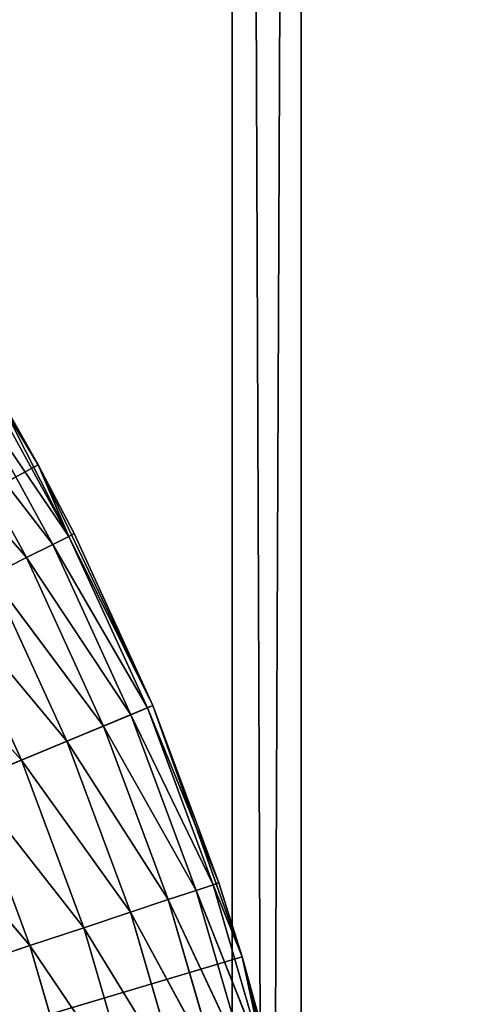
# Model space of a CAD drawing. Extents: x 0.4 to 80.4, y 0.1 to 20.1.
# Tile 478 of 656: x 78.962 to 79.072, y 2.741 to 2.988. Entities that reach past the tile are written whole.
import ezdxf

# ---------------------------------------------------------------- set-up
doc = ezdxf.new("R2010")
doc.units = 0
doc.header["$LTSCALE"] = 2.54
doc.layers.get('0').update_dxf_attribs({"color": 13, "linetype": 'CONTINUOUS'})

# ---------------------------------------------------------------- blocks, each defined once
blk = doc.blocks.new('P__KA_KUCHENNA_MOLISA_STL')
at = {"color": 0}
for p, q in [((79.0327, 0.16711, 72.67292), (78.95304, 19.96711, 72.63755)), ((79.0327, 0.16711, 72.67292), (78.95304, 19.96711, 72.63755)), ((79.01534, 0.16711, 71.73339), (79.0991, 19.96711, 71.70928)), ((79.01534, 0.16711, 71.73339), (79.0991, 19.96711, 71.70928)), ((79.01534, 0.16711, 71.73339), (79.01534, 19.96711, 71.73339)), ((79.01534, 0.16711, 71.73339), (79.01534, 19.96711, 71.73339)), ((79.0327, 0.16711, 72.67292), (79.0327, 19.96711, 72.67292)), ((79.0327, 0.16711, 72.67292), (79.0327, 19.96711, 72.67292)), ((78.9318, 2.93365, 89.4), (78.96664, 2.87651, 89.4)), ((78.9318, 2.93365, 89.4), (78.96664, 2.87651, 89.4)), ((78.95147, 2.90008, 88.98264), (78.97429, 2.85857, 88.98264)), ((78.95147, 2.90008, 88.98264), (78.97429, 2.85857, 88.98264)), ((78.96664, 2.87651, 89.4), (78.95278, 2.90086, 89)), ((78.96664, 2.87651, 89), (78.95278, 2.90086, 89)), ((78.96664, 2.87651, 89.4), (78.95278, 2.90086, 89)), ((78.95278, 2.90086, 89), (78.97429, 2.85857, 88.98264)), ((78.95278, 2.90086, 89), (78.97429, 2.85857, 88.98264)), ((78.96664, 2.87651, 89), (78.95278, 2.90086, 89)), ((78.9476, 2.89776, 88.9658), (78.97026, 2.85655, 88.9658)), ((78.9476, 2.89776, 88.9658), (78.97026, 2.85655, 88.9658)), ((78.9476, 2.89776, 88.9658), (78.97429, 2.85857, 88.98264)), ((78.9476, 2.89776, 88.9658), (78.97429, 2.85857, 88.98264)), ((78.94128, 2.89398, 88.95), (78.96368, 2.85323, 88.95)), ((78.94128, 2.89398, 88.95), (78.96368, 2.85323, 88.95)), ((78.94128, 2.89398, 88.95), (78.97026, 2.85655, 88.9658)), ((78.94128, 2.89398, 88.95), (78.97026, 2.85655, 88.9658)), ((78.9327, 2.88885, 88.93572), (78.96368, 2.85323, 88.95)), ((78.9327, 2.88885, 88.93572), (78.96368, 2.85323, 88.95)), ((78.96664, 2.87651, 89.4), (78.395, 2.56711, 89.4)), ((78.96664, 2.87651, 89.4), (78.395, 2.56711, 89.4)), ((78.97565, 2.85926, 89), (78.96664, 2.87651, 89.4)), ((78.96664, 2.87651, 89.4), (78.99543, 2.81609, 89.4)), ((78.97565, 2.85926, 89), (78.96664, 2.87651, 89.4)), ((78.97565, 2.85926, 89), (78.96664, 2.87651, 89)), ((78.96664, 2.87651, 89), (78.96664, 2.87651, 89.4)), ((78.96664, 2.87651, 89), (78.96664, 2.87651, 89.4)), ((78.96664, 2.87651, 89.4), (78.99543, 2.81609, 89.4)), ((78.96664, 2.87651, 89), (78.97429, 2.85857, 88.98264)), ((78.96664, 2.87651, 89), (78.97429, 2.85857, 88.98264)), ((78.97565, 2.85926, 89), (78.96664, 2.87651, 89)), ((78.97429, 2.85857, 88.98264), (78.97565, 2.85926, 89)), ((78.97429, 2.85857, 88.98264), (78.97565, 2.85926, 89)), ((78.99543, 2.81609, 89), (78.97565, 2.85926, 89)), ((78.97565, 2.85926, 89), (78.99543, 2.81609, 89.4)), ((78.97565, 2.85926, 89), (78.99543, 2.81609, 89.4)), ((78.99543, 2.81609, 89), (78.97565, 2.85926, 89)), ((78.97429, 2.85857, 88.98264), (78.97026, 2.85655, 88.9658)), ((78.97429, 2.85857, 88.98264), (78.97026, 2.85655, 88.9658)), ((78.97429, 2.85857, 88.98264), (78.99402, 2.81551, 88.98264)), ((78.97429, 2.85857, 88.98264), (78.99402, 2.81551, 88.98264)), ((78.97429, 2.85857, 88.98264), (78.99543, 2.81609, 89)), ((78.97429, 2.85857, 88.98264), (78.99543, 2.81609, 89)), ((78.97026, 2.85655, 88.9658), (78.96368, 2.85323, 88.95)), ((78.97026, 2.85655, 88.9658), (78.96368, 2.85323, 88.95)), ((78.97026, 2.85655, 88.9658), (78.98986, 2.81378, 88.9658)), ((78.97026, 2.85655, 88.9658), (78.98986, 2.81378, 88.9658)), ((78.97026, 2.85655, 88.9658), (78.99402, 2.81551, 88.98264)), ((78.97026, 2.85655, 88.9658), (78.99402, 2.81551, 88.98264)), ((78.96368, 2.85323, 88.95), (78.95475, 2.84874, 88.93572)), ((78.96368, 2.85323, 88.95), (78.95475, 2.84874, 88.93572)), ((78.96368, 2.85323, 88.95), (78.98305, 2.81096, 88.95)), ((78.96368, 2.85323, 88.95), (78.98305, 2.81096, 88.95)), ((78.96368, 2.85323, 88.95), (78.98986, 2.81378, 88.9658)), ((78.96368, 2.85323, 88.95), (78.98986, 2.81378, 88.9658)), ((78.95475, 2.84874, 88.93572), (78.97382, 2.80713, 88.93572)), ((78.95475, 2.84874, 88.93572), (78.97382, 2.80713, 88.93572)), ((78.95475, 2.84874, 88.93572), (78.98305, 2.81096, 88.95)), ((78.95475, 2.84874, 88.93572), (78.98305, 2.81096, 88.95)), ((78.94374, 2.8432, 88.92339), (78.96243, 2.80241, 88.92339)), ((78.94374, 2.8432, 88.92339), (78.96243, 2.80241, 88.92339)), ((78.94374, 2.8432, 88.92339), (78.97382, 2.80713, 88.93572)), ((78.94374, 2.8432, 88.92339), (78.97382, 2.80713, 88.93572)), ((78.93098, 2.83678, 88.9134), (78.96243, 2.80241, 88.92339)), ((78.93098, 2.83678, 88.9134), (78.96243, 2.80241, 88.92339)), ((78.395, 2.56711, 89.4), (78.99543, 2.81609, 89.4)), ((78.395, 2.56711, 89.4), (78.99543, 2.81609, 89.4)), ((78.98986, 2.81378, 88.9658), (78.99402, 2.81551, 88.98264)), ((78.98986, 2.81378, 88.9658), (78.99402, 2.81551, 88.98264)), ((78.99402, 2.81551, 88.98264), (78.99543, 2.81609, 89)), ((78.99402, 2.81551, 88.98264), (78.99543, 2.81609, 89)), ((78.99402, 2.81551, 88.98264), (79.01056, 2.77112, 88.98264)), ((78.99402, 2.81551, 88.98264), (79.01056, 2.77112, 88.98264)), ((78.99402, 2.81551, 88.98264), (79.012, 2.7716, 89)), ((78.99402, 2.81551, 88.98264), (79.012, 2.7716, 89)), ((78.99543, 2.81609, 89.4), (79.01785, 2.75304, 89.4)), ((79.012, 2.7716, 89), (78.99543, 2.81609, 89.4)), ((79.012, 2.7716, 89), (78.99543, 2.81609, 89)), ((78.99543, 2.81609, 89), (78.99543, 2.81609, 89.4)), ((79.012, 2.7716, 89), (78.99543, 2.81609, 89.4)), ((78.99543, 2.81609, 89), (78.99543, 2.81609, 89.4)), ((78.99543, 2.81609, 89.4), (79.01785, 2.75304, 89.4)), ((79.012, 2.7716, 89), (78.99543, 2.81609, 89)), ((78.98305, 2.81096, 88.95), (78.98986, 2.81378, 88.9658)), ((78.98305, 2.81096, 88.95), (78.98986, 2.81378, 88.9658)), ((78.98986, 2.81378, 88.9658), (79.00627, 2.7697, 88.9658)), ((78.98986, 2.81378, 88.9658), (79.00627, 2.7697, 88.9658)), ((78.98986, 2.81378, 88.9658), (79.01056, 2.77112, 88.98264)), ((78.98986, 2.81378, 88.9658), (79.01056, 2.77112, 88.98264)), ((78.97382, 2.80713, 88.93572), (78.98305, 2.81096, 88.95)), ((78.97382, 2.80713, 88.93572), (78.98305, 2.81096, 88.95)), ((78.98305, 2.81096, 88.95), (78.99928, 2.76739, 88.95)), ((78.98305, 2.81096, 88.95), (78.99928, 2.76739, 88.95)), ((78.98305, 2.81096, 88.95), (79.00627, 2.7697, 88.9658)), ((78.98305, 2.81096, 88.95), (79.00627, 2.7697, 88.9658)), ((78.96243, 2.80241, 88.92339), (78.97382, 2.80713, 88.93572)), ((78.96243, 2.80241, 88.92339), (78.97382, 2.80713, 88.93572)), ((78.97382, 2.80713, 88.93572), (78.98979, 2.76424, 88.93572)), ((78.97382, 2.80713, 88.93572), (78.98979, 2.76424, 88.93572)), ((78.97382, 2.80713, 88.93572), (78.99928, 2.76739, 88.95)), ((78.97382, 2.80713, 88.93572), (78.99928, 2.76739, 88.95)), ((78.94924, 2.79694, 88.9134), (78.96243, 2.80241, 88.92339)), ((78.94924, 2.79694, 88.9134), (78.96243, 2.80241, 88.92339)), ((78.96243, 2.80241, 88.92339), (78.97809, 2.76036, 88.92339)), ((78.96243, 2.80241, 88.92339), (78.97809, 2.76036, 88.92339)), ((78.96243, 2.80241, 88.92339), (78.98979, 2.76424, 88.93572)), ((78.96243, 2.80241, 88.92339), (78.98979, 2.76424, 88.93572)), ((78.94924, 2.79694, 88.9134), (78.96454, 2.75587, 88.9134)), ((78.94924, 2.79694, 88.9134), (78.96454, 2.75587, 88.9134)), ((78.94924, 2.79694, 88.9134), (78.97809, 2.76036, 88.92339)), ((78.94924, 2.79694, 88.9134), (78.97809, 2.76036, 88.92339)), ((78.93464, 2.79089, 88.90603), (78.96454, 2.75587, 88.9134)), ((78.93464, 2.79089, 88.90603), (78.96454, 2.75587, 88.9134)), ((79.00627, 2.7697, 88.9658), (79.01056, 2.77112, 88.98264)), ((79.00627, 2.7697, 88.9658), (79.01056, 2.77112, 88.98264)), ((79.01056, 2.77112, 88.98264), (79.012, 2.7716, 89)), ((79.01056, 2.77112, 88.98264), (79.012, 2.7716, 89)), ((79.01785, 2.75304, 89), (79.01056, 2.77112, 88.98264)), ((79.01785, 2.75304, 89), (79.01056, 2.77112, 88.98264)), ((79.0238, 2.72565, 88.98264), (79.01056, 2.77112, 88.98264)), ((79.0238, 2.72565, 88.98264), (79.01056, 2.77112, 88.98264)), ((79.01785, 2.75304, 89.4), (79.012, 2.7716, 89)), ((79.01785, 2.75304, 89), (79.012, 2.7716, 89)), ((79.01785, 2.75304, 89.4), (79.012, 2.7716, 89)), ((79.01785, 2.75304, 89), (79.012, 2.7716, 89)), ((78.99928, 2.76739, 88.95), (79.00627, 2.7697, 88.9658)), ((78.99928, 2.76739, 88.95), (79.00627, 2.7697, 88.9658)), ((79.0238, 2.72565, 88.98264), (79.00627, 2.7697, 88.9658)), ((79.0238, 2.72565, 88.98264), (79.00627, 2.7697, 88.9658)), ((79.01943, 2.72454, 88.9658), (79.00627, 2.7697, 88.9658)), ((79.01943, 2.72454, 88.9658), (79.00627, 2.7697, 88.9658)), ((78.98979, 2.76424, 88.93572), (78.99928, 2.76739, 88.95)), ((78.98979, 2.76424, 88.93572), (78.99928, 2.76739, 88.95)), ((79.01943, 2.72454, 88.9658), (78.99928, 2.76739, 88.95)), ((79.01943, 2.72454, 88.9658), (78.99928, 2.76739, 88.95)), ((79.01229, 2.72274, 88.95), (78.99928, 2.76739, 88.95)), ((79.01229, 2.72274, 88.95), (78.99928, 2.76739, 88.95)), ((78.97809, 2.76036, 88.92339), (78.98979, 2.76424, 88.93572)), ((78.97809, 2.76036, 88.92339), (78.98979, 2.76424, 88.93572)), ((79.01229, 2.72274, 88.95), (78.98979, 2.76424, 88.93572)), ((79.01229, 2.72274, 88.95), (78.98979, 2.76424, 88.93572)), ((79.00259, 2.7203, 88.93572), (78.98979, 2.76424, 88.93572)), ((79.00259, 2.7203, 88.93572), (78.98979, 2.76424, 88.93572)), ((78.96454, 2.75587, 88.9134), (78.97809, 2.76036, 88.92339)), ((78.96454, 2.75587, 88.9134), (78.97809, 2.76036, 88.92339)), ((79.00259, 2.7203, 88.93572), (78.97809, 2.76036, 88.92339)), ((79.00259, 2.7203, 88.93572), (78.97809, 2.76036, 88.92339)), ((78.99064, 2.71728, 88.92339), (78.97809, 2.76036, 88.92339)), ((78.99064, 2.71728, 88.92339), (78.97809, 2.76036, 88.92339)), ((78.94954, 2.7509, 88.90603), (78.96454, 2.75587, 88.9134)), ((78.94954, 2.7509, 88.90603), (78.96454, 2.75587, 88.9134)), ((78.99064, 2.71728, 88.92339), (78.96454, 2.75587, 88.9134)), ((78.99064, 2.71728, 88.92339), (78.96454, 2.75587, 88.9134)), ((78.97679, 2.71379, 88.9134), (78.96454, 2.75587, 88.9134)), ((78.97679, 2.71379, 88.9134), (78.96454, 2.75587, 88.9134)), ((79.01785, 2.75304, 89.4), (78.395, 2.56711, 89.4)), ((79.01785, 2.75304, 89.4), (78.395, 2.56711, 89.4)), ((79.02528, 2.72602, 89), (79.01785, 2.75304, 89.4)), ((79.01785, 2.75304, 89.4), (79.03366, 2.68801, 89.4)), ((79.02528, 2.72602, 89), (79.01785, 2.75304, 89.4)), ((79.02528, 2.72602, 89), (79.01785, 2.75304, 89)), ((79.01785, 2.75304, 89), (79.01785, 2.75304, 89.4)), ((79.01785, 2.75304, 89), (79.01785, 2.75304, 89.4)), ((79.01785, 2.75304, 89.4), (79.03366, 2.68801, 89.4)), ((79.02528, 2.72602, 89), (79.01785, 2.75304, 89)), ((79.0238, 2.72565, 88.98264), (79.01785, 2.75304, 89)), ((79.0238, 2.72565, 88.98264), (79.01785, 2.75304, 89))]:
    blk.add_line(p, q, dxfattribs=at)
mesh = blk.add_polyface(dxfattribs=at)
corners = [(79.01534, 0.16711, 71.73339), (78.93705, 0.16711, 71.77168), (79.01534, 19.96711, 71.73339)]
mesh.append_faces([[corners[k] for k in face] for face in [(0, 1, 2)]], dxfattribs={"color": 0})
mesh = blk.add_polyface(dxfattribs=at)
corners = [(79.01534, 19.96711, 71.73339), (78.93705, 0.16711, 71.77168), (78.93705, 19.96711, 71.77168)]
mesh.append_faces([[corners[k] for k in face] for face in [(0, 1, 2)]], dxfattribs={"color": 0})
mesh = blk.add_polyface(dxfattribs=at)
corners = [(79.0327, 0.16711, 72.67292), (78.95304, 19.96711, 72.63755), (78.95304, 0.16711, 72.63755)]
mesh.append_faces([[corners[k] for k in face] for face in [(0, 1, 2)]], dxfattribs={"color": 0})
mesh = blk.add_polyface(dxfattribs=at)
corners = [(79.0327, 19.96711, 72.67292), (78.95304, 19.96711, 72.63755), (79.0327, 0.16711, 72.67292)]
mesh.append_faces([[corners[k] for k in face] for face in [(0, 1, 2)]], dxfattribs={"color": 0})
mesh = blk.add_polyface(dxfattribs=at)
corners = [(79.0991, 0.16711, 71.70928), (79.01534, 0.16711, 71.73339), (79.0991, 19.96711, 71.70928)]
mesh.append_faces([[corners[k] for k in face] for face in [(0, 1, 2)]], dxfattribs={"color": 0})
mesh = blk.add_polyface(dxfattribs=at)
corners = [(79.0991, 19.96711, 71.70928), (79.01534, 0.16711, 71.73339), (79.01534, 19.96711, 71.73339)]
mesh.append_faces([[corners[k] for k in face] for face in [(0, 1, 2)]], dxfattribs={"color": 0})
mesh = blk.add_polyface(dxfattribs=at)
corners = [(79.11729, 0.16711, 72.69392), (79.0327, 19.96711, 72.67292), (79.0327, 0.16711, 72.67292)]
mesh.append_faces([[corners[k] for k in face] for face in [(0, 1, 2)]], dxfattribs={"color": 0})
mesh = blk.add_polyface(dxfattribs=at)
corners = [(79.11729, 19.96711, 72.69392), (79.0327, 19.96711, 72.67292), (79.11729, 0.16711, 72.69392)]
mesh.append_faces([[corners[k] for k in face] for face in [(0, 1, 2)]], dxfattribs={"color": 0})
mesh = blk.add_polyface(dxfattribs=at)
corners = [(80.395, 19.86711, 89.4), (78.7239, 2.68682, 89.4), (78.69811, 2.74211, 89.4)]
mesh.append_faces([[corners[k] for k in face] for face in [(0, 1, 2)]], dxfattribs={"color": 0})
mesh = blk.add_polyface(dxfattribs=at)
corners = [(80.395, 19.86711, 89.4), (78.69811, 2.74211, 89.4), (78.7239, 17.4474, 89.4)]
mesh.append_faces([[corners[k] for k in face] for face in [(0, 1, 2)]], dxfattribs={"color": 0})
mesh = blk.add_polyface(dxfattribs=at)
corners = [(80.395, 19.86711, 89.5), (78.69811, 2.74211, 89.5), (78.7239, 2.68682, 89.5)]
mesh.append_faces([[corners[k] for k in face] for face in [(0, 1, 2)]], dxfattribs={"color": 0})
mesh = blk.add_polyface(dxfattribs=at)
corners = [(80.395, 19.86711, 89.5), (78.7239, 17.4474, 89.5), (78.69811, 2.74211, 89.5)]
mesh.append_faces([[corners[k] for k in face] for face in [(0, 1, 2)]], dxfattribs={"color": 0})
mesh = blk.add_polyface(dxfattribs=at)
corners = [(80.395, 19.86711, 89.4), (78.73969, 2.62789, 89.4), (78.7239, 2.68682, 89.4)]
mesh.append_faces([[corners[k] for k in face] for face in [(0, 1, 2)]], dxfattribs={"color": 0})
mesh = blk.add_polyface(dxfattribs=at)
corners = [(80.395, 19.86711, 89.5), (78.7239, 2.68682, 89.5), (80.395, 0.26711, 89.5)]
mesh.append_faces([[corners[k] for k in face] for face in [(0, 1, 2)]], dxfattribs={"color": 0})
mesh = blk.add_polyface(dxfattribs=at)
corners = [(80.395, 0.26711, 89.4), (78.73969, 2.62789, 89.4), (80.395, 19.86711, 89.4)]
mesh.append_faces([[corners[k] for k in face] for face in [(0, 1, 2)]], dxfattribs={"color": 0})
mesh = blk.add_polyface(dxfattribs=at)
corners = [(78.96664, 2.87651, 89.4), (78.9318, 2.93365, 89.4), (78.395, 2.56711, 89.4)]
mesh.append_faces([[corners[k] for k in face] for face in [(0, 1, 2)]], dxfattribs={"color": 0})
mesh = blk.add_polyface(dxfattribs=at)
corners = [(78.9318, 2.93365, 89.4), (78.96664, 2.87651, 89.4), (78.95278, 2.90086, 89)]
mesh.append_faces([[corners[k] for k in face] for face in [(0, 1, 2)]], dxfattribs={"color": 0})
mesh = blk.add_polyface(dxfattribs=at)
corners = [(78.95147, 2.90008, 88.98264), (78.97429, 2.85857, 88.98264), (78.9476, 2.89776, 88.9658)]
mesh.append_faces([[corners[k] for k in face] for face in [(0, 1, 2)]], dxfattribs={"color": 0})
mesh = blk.add_polyface(dxfattribs=at)
corners = [(78.95278, 2.90086, 89), (78.97429, 2.85857, 88.98264), (78.95147, 2.90008, 88.98264)]
mesh.append_faces([[corners[k] for k in face] for face in [(0, 1, 2)]], dxfattribs={"color": 0})
mesh = blk.add_polyface(dxfattribs=at)
corners = [(78.95278, 2.90086, 89), (78.96664, 2.87651, 89.4), (78.96664, 2.87651, 89)]
mesh.append_faces([[corners[k] for k in face] for face in [(0, 1, 2)]], dxfattribs={"color": 0})
mesh = blk.add_polyface(dxfattribs=at)
corners = [(78.95278, 2.90086, 89), (78.96664, 2.87651, 89), (78.97429, 2.85857, 88.98264)]
mesh.append_faces([[corners[k] for k in face] for face in [(0, 1, 2)]], dxfattribs={"color": 0})
mesh = blk.add_polyface(dxfattribs=at)
corners = [(78.9476, 2.89776, 88.9658), (78.97026, 2.85655, 88.9658), (78.94128, 2.89398, 88.95)]
mesh.append_faces([[corners[k] for k in face] for face in [(0, 1, 2)]], dxfattribs={"color": 0})
mesh = blk.add_polyface(dxfattribs=at)
corners = [(78.9476, 2.89776, 88.9658), (78.97429, 2.85857, 88.98264), (78.97026, 2.85655, 88.9658)]
mesh.append_faces([[corners[k] for k in face] for face in [(0, 1, 2)]], dxfattribs={"color": 0})
mesh = blk.add_polyface(dxfattribs=at)
corners = [(78.94128, 2.89398, 88.95), (78.96368, 2.85323, 88.95), (78.9327, 2.88885, 88.93572)]
mesh.append_faces([[corners[k] for k in face] for face in [(0, 1, 2)]], dxfattribs={"color": 0})
mesh = blk.add_polyface(dxfattribs=at)
corners = [(78.94128, 2.89398, 88.95), (78.97026, 2.85655, 88.9658), (78.96368, 2.85323, 88.95)]
mesh.append_faces([[corners[k] for k in face] for face in [(0, 1, 2)]], dxfattribs={"color": 0})
mesh = blk.add_polyface(dxfattribs=at)
corners = [(78.9327, 2.88885, 88.93572), (78.96368, 2.85323, 88.95), (78.95475, 2.84874, 88.93572)]
mesh.append_faces([[corners[k] for k in face] for face in [(0, 1, 2)]], dxfattribs={"color": 0})
mesh = blk.add_polyface(dxfattribs=at)
corners = [(78.99543, 2.81609, 89.4), (78.96664, 2.87651, 89.4), (78.395, 2.56711, 89.4)]
mesh.append_faces([[corners[k] for k in face] for face in [(0, 1, 2)]], dxfattribs={"color": 0})
mesh = blk.add_polyface(dxfattribs=at)
corners = [(78.96664, 2.87651, 89.4), (78.99543, 2.81609, 89.4), (78.97565, 2.85926, 89)]
mesh.append_faces([[corners[k] for k in face] for face in [(0, 1, 2)]], dxfattribs={"color": 0})
mesh = blk.add_polyface(dxfattribs=at)
corners = [(78.96664, 2.87651, 89.4), (78.97565, 2.85926, 89), (78.96664, 2.87651, 89)]
mesh.append_faces([[corners[k] for k in face] for face in [(0, 1, 2)]], dxfattribs={"color": 0})
mesh = blk.add_polyface(dxfattribs=at)
corners = [(78.96664, 2.87651, 89), (78.97565, 2.85926, 89), (78.97429, 2.85857, 88.98264)]
mesh.append_faces([[corners[k] for k in face] for face in [(0, 1, 2)]], dxfattribs={"color": 0})
mesh = blk.add_polyface(dxfattribs=at)
corners = [(78.97565, 2.85926, 89), (78.99543, 2.81609, 89), (78.97429, 2.85857, 88.98264)]
mesh.append_faces([[corners[k] for k in face] for face in [(0, 1, 2)]], dxfattribs={"color": 0})
mesh = blk.add_polyface(dxfattribs=at)
corners = [(78.97565, 2.85926, 89), (78.99543, 2.81609, 89.4), (78.99543, 2.81609, 89)]
mesh.append_faces([[corners[k] for k in face] for face in [(0, 1, 2)]], dxfattribs={"color": 0})
mesh = blk.add_polyface(dxfattribs=at)
corners = [(78.97429, 2.85857, 88.98264), (78.99402, 2.81551, 88.98264), (78.97026, 2.85655, 88.9658)]
mesh.append_faces([[corners[k] for k in face] for face in [(0, 1, 2)]], dxfattribs={"color": 0})
mesh = blk.add_polyface(dxfattribs=at)
corners = [(78.97429, 2.85857, 88.98264), (78.99543, 2.81609, 89), (78.99402, 2.81551, 88.98264)]
mesh.append_faces([[corners[k] for k in face] for face in [(0, 1, 2)]], dxfattribs={"color": 0})
mesh = blk.add_polyface(dxfattribs=at)
corners = [(78.97026, 2.85655, 88.9658), (78.98986, 2.81378, 88.9658), (78.96368, 2.85323, 88.95)]
mesh.append_faces([[corners[k] for k in face] for face in [(0, 1, 2)]], dxfattribs={"color": 0})
mesh = blk.add_polyface(dxfattribs=at)
corners = [(78.97026, 2.85655, 88.9658), (78.99402, 2.81551, 88.98264), (78.98986, 2.81378, 88.9658)]
mesh.append_faces([[corners[k] for k in face] for face in [(0, 1, 2)]], dxfattribs={"color": 0})
mesh = blk.add_polyface(dxfattribs=at)
corners = [(78.96368, 2.85323, 88.95), (78.98305, 2.81096, 88.95), (78.95475, 2.84874, 88.93572)]
mesh.append_faces([[corners[k] for k in face] for face in [(0, 1, 2)]], dxfattribs={"color": 0})
mesh = blk.add_polyface(dxfattribs=at)
corners = [(78.96368, 2.85323, 88.95), (78.98986, 2.81378, 88.9658), (78.98305, 2.81096, 88.95)]
mesh.append_faces([[corners[k] for k in face] for face in [(0, 1, 2)]], dxfattribs={"color": 0})
mesh = blk.add_polyface(dxfattribs=at)
corners = [(78.97382, 2.80713, 88.93572), (78.94374, 2.8432, 88.92339), (78.95475, 2.84874, 88.93572)]
mesh.append_faces([[corners[k] for k in face] for face in [(0, 1, 2)]], dxfattribs={"color": 0})
mesh = blk.add_polyface(dxfattribs=at)
corners = [(78.95475, 2.84874, 88.93572), (78.98305, 2.81096, 88.95), (78.97382, 2.80713, 88.93572)]
mesh.append_faces([[corners[k] for k in face] for face in [(0, 1, 2)]], dxfattribs={"color": 0})
mesh = blk.add_polyface(dxfattribs=at)
corners = [(78.96243, 2.80241, 88.92339), (78.93098, 2.83678, 88.9134), (78.94374, 2.8432, 88.92339)]
mesh.append_faces([[corners[k] for k in face] for face in [(0, 1, 2)]], dxfattribs={"color": 0})
mesh = blk.add_polyface(dxfattribs=at)
corners = [(78.97382, 2.80713, 88.93572), (78.96243, 2.80241, 88.92339), (78.94374, 2.8432, 88.92339)]
mesh.append_faces([[corners[k] for k in face] for face in [(0, 1, 2)]], dxfattribs={"color": 0})
mesh = blk.add_polyface(dxfattribs=at)
corners = [(78.96243, 2.80241, 88.92339), (78.94924, 2.79694, 88.9134), (78.93098, 2.83678, 88.9134)]
mesh.append_faces([[corners[k] for k in face] for face in [(0, 1, 2)]], dxfattribs={"color": 0})
mesh = blk.add_polyface(dxfattribs=at)
corners = [(79.01785, 2.75304, 89.4), (78.99543, 2.81609, 89.4), (78.395, 2.56711, 89.4)]
mesh.append_faces([[corners[k] for k in face] for face in [(0, 1, 2)]], dxfattribs={"color": 0})
mesh = blk.add_polyface(dxfattribs=at)
corners = [(78.99402, 2.81551, 88.98264), (79.01056, 2.77112, 88.98264), (78.98986, 2.81378, 88.9658)]
mesh.append_faces([[corners[k] for k in face] for face in [(0, 1, 2)]], dxfattribs={"color": 0})
mesh = blk.add_polyface(dxfattribs=at)
corners = [(78.99543, 2.81609, 89), (79.012, 2.7716, 89), (78.99402, 2.81551, 88.98264)]
mesh.append_faces([[corners[k] for k in face] for face in [(0, 1, 2)]], dxfattribs={"color": 0})
mesh = blk.add_polyface(dxfattribs=at)
corners = [(78.99402, 2.81551, 88.98264), (79.012, 2.7716, 89), (79.01056, 2.77112, 88.98264)]
mesh.append_faces([[corners[k] for k in face] for face in [(0, 1, 2)]], dxfattribs={"color": 0})
mesh = blk.add_polyface(dxfattribs=at)
corners = [(78.99543, 2.81609, 89.4), (79.01785, 2.75304, 89.4), (79.012, 2.7716, 89)]
mesh.append_faces([[corners[k] for k in face] for face in [(0, 1, 2)]], dxfattribs={"color": 0})
mesh = blk.add_polyface(dxfattribs=at)
corners = [(78.99543, 2.81609, 89.4), (79.012, 2.7716, 89), (78.99543, 2.81609, 89)]
mesh.append_faces([[corners[k] for k in face] for face in [(0, 1, 2)]], dxfattribs={"color": 0})
mesh = blk.add_polyface(dxfattribs=at)
corners = [(78.98986, 2.81378, 88.9658), (79.00627, 2.7697, 88.9658), (78.98305, 2.81096, 88.95)]
mesh.append_faces([[corners[k] for k in face] for face in [(0, 1, 2)]], dxfattribs={"color": 0})
mesh = blk.add_polyface(dxfattribs=at)
corners = [(78.98986, 2.81378, 88.9658), (79.01056, 2.77112, 88.98264), (79.00627, 2.7697, 88.9658)]
mesh.append_faces([[corners[k] for k in face] for face in [(0, 1, 2)]], dxfattribs={"color": 0})
mesh = blk.add_polyface(dxfattribs=at)
corners = [(78.98305, 2.81096, 88.95), (78.99928, 2.76739, 88.95), (78.97382, 2.80713, 88.93572)]
mesh.append_faces([[corners[k] for k in face] for face in [(0, 1, 2)]], dxfattribs={"color": 0})
mesh = blk.add_polyface(dxfattribs=at)
corners = [(78.98305, 2.81096, 88.95), (79.00627, 2.7697, 88.9658), (78.99928, 2.76739, 88.95)]
mesh.append_faces([[corners[k] for k in face] for face in [(0, 1, 2)]], dxfattribs={"color": 0})
mesh = blk.add_polyface(dxfattribs=at)
corners = [(78.98979, 2.76424, 88.93572), (78.96243, 2.80241, 88.92339), (78.97382, 2.80713, 88.93572)]
mesh.append_faces([[corners[k] for k in face] for face in [(0, 1, 2)]], dxfattribs={"color": 0})
mesh = blk.add_polyface(dxfattribs=at)
corners = [(78.97382, 2.80713, 88.93572), (78.99928, 2.76739, 88.95), (78.98979, 2.76424, 88.93572)]
mesh.append_faces([[corners[k] for k in face] for face in [(0, 1, 2)]], dxfattribs={"color": 0})
mesh = blk.add_polyface(dxfattribs=at)
corners = [(78.97809, 2.76036, 88.92339), (78.94924, 2.79694, 88.9134), (78.96243, 2.80241, 88.92339)]
mesh.append_faces([[corners[k] for k in face] for face in [(0, 1, 2)]], dxfattribs={"color": 0})
mesh = blk.add_polyface(dxfattribs=at)
corners = [(78.98979, 2.76424, 88.93572), (78.97809, 2.76036, 88.92339), (78.96243, 2.80241, 88.92339)]
mesh.append_faces([[corners[k] for k in face] for face in [(0, 1, 2)]], dxfattribs={"color": 0})
mesh = blk.add_polyface(dxfattribs=at)
corners = [(78.96454, 2.75587, 88.9134), (78.93464, 2.79089, 88.90603), (78.94924, 2.79694, 88.9134)]
mesh.append_faces([[corners[k] for k in face] for face in [(0, 1, 2)]], dxfattribs={"color": 0})
mesh = blk.add_polyface(dxfattribs=at)
corners = [(78.97809, 2.76036, 88.92339), (78.96454, 2.75587, 88.9134), (78.94924, 2.79694, 88.9134)]
mesh.append_faces([[corners[k] for k in face] for face in [(0, 1, 2)]], dxfattribs={"color": 0})
mesh = blk.add_polyface(dxfattribs=at)
corners = [(78.96454, 2.75587, 88.9134), (78.94954, 2.7509, 88.90603), (78.93464, 2.79089, 88.90603)]
mesh.append_faces([[corners[k] for k in face] for face in [(0, 1, 2)]], dxfattribs={"color": 0})
mesh = blk.add_polyface(dxfattribs=at)
corners = [(79.01056, 2.77112, 88.98264), (79.0238, 2.72565, 88.98264), (79.00627, 2.7697, 88.9658)]
mesh.append_faces([[corners[k] for k in face] for face in [(0, 1, 2)]], dxfattribs={"color": 0})
mesh = blk.add_polyface(dxfattribs=at)
corners = [(79.012, 2.7716, 89), (79.01785, 2.75304, 89), (79.01056, 2.77112, 88.98264)]
mesh.append_faces([[corners[k] for k in face] for face in [(0, 1, 2)]], dxfattribs={"color": 0})
mesh = blk.add_polyface(dxfattribs=at)
corners = [(79.01056, 2.77112, 88.98264), (79.01785, 2.75304, 89), (79.0238, 2.72565, 88.98264)]
mesh.append_faces([[corners[k] for k in face] for face in [(0, 1, 2)]], dxfattribs={"color": 0})
mesh = blk.add_polyface(dxfattribs=at)
corners = [(79.012, 2.7716, 89), (79.01785, 2.75304, 89.4), (79.01785, 2.75304, 89)]
mesh.append_faces([[corners[k] for k in face] for face in [(0, 1, 2)]], dxfattribs={"color": 0})
mesh = blk.add_polyface(dxfattribs=at)
corners = [(79.00627, 2.7697, 88.9658), (79.01943, 2.72454, 88.9658), (78.99928, 2.76739, 88.95)]
mesh.append_faces([[corners[k] for k in face] for face in [(0, 1, 2)]], dxfattribs={"color": 0})
mesh = blk.add_polyface(dxfattribs=at)
corners = [(79.00627, 2.7697, 88.9658), (79.0238, 2.72565, 88.98264), (79.01943, 2.72454, 88.9658)]
mesh.append_faces([[corners[k] for k in face] for face in [(0, 1, 2)]], dxfattribs={"color": 0})
mesh = blk.add_polyface(dxfattribs=at)
corners = [(78.99928, 2.76739, 88.95), (79.01229, 2.72274, 88.95), (78.98979, 2.76424, 88.93572)]
mesh.append_faces([[corners[k] for k in face] for face in [(0, 1, 2)]], dxfattribs={"color": 0})
mesh = blk.add_polyface(dxfattribs=at)
corners = [(78.99928, 2.76739, 88.95), (79.01943, 2.72454, 88.9658), (79.01229, 2.72274, 88.95)]
mesh.append_faces([[corners[k] for k in face] for face in [(0, 1, 2)]], dxfattribs={"color": 0})
mesh = blk.add_polyface(dxfattribs=at)
corners = [(79.00259, 2.7203, 88.93572), (78.97809, 2.76036, 88.92339), (78.98979, 2.76424, 88.93572)]
mesh.append_faces([[corners[k] for k in face] for face in [(0, 1, 2)]], dxfattribs={"color": 0})
mesh = blk.add_polyface(dxfattribs=at)
corners = [(78.98979, 2.76424, 88.93572), (79.01229, 2.72274, 88.95), (79.00259, 2.7203, 88.93572)]
mesh.append_faces([[corners[k] for k in face] for face in [(0, 1, 2)]], dxfattribs={"color": 0})
mesh = blk.add_polyface(dxfattribs=at)
corners = [(78.99064, 2.71728, 88.92339), (78.96454, 2.75587, 88.9134), (78.97809, 2.76036, 88.92339)]
mesh.append_faces([[corners[k] for k in face] for face in [(0, 1, 2)]], dxfattribs={"color": 0})
mesh = blk.add_polyface(dxfattribs=at)
corners = [(79.00259, 2.7203, 88.93572), (78.99064, 2.71728, 88.92339), (78.97809, 2.76036, 88.92339)]
mesh.append_faces([[corners[k] for k in face] for face in [(0, 1, 2)]], dxfattribs={"color": 0})
mesh = blk.add_polyface(dxfattribs=at)
corners = [(78.97679, 2.71379, 88.9134), (78.94954, 2.7509, 88.90603), (78.96454, 2.75587, 88.9134)]
mesh.append_faces([[corners[k] for k in face] for face in [(0, 1, 2)]], dxfattribs={"color": 0})
mesh = blk.add_polyface(dxfattribs=at)
corners = [(78.99064, 2.71728, 88.92339), (78.97679, 2.71379, 88.9134), (78.96454, 2.75587, 88.9134)]
mesh.append_faces([[corners[k] for k in face] for face in [(0, 1, 2)]], dxfattribs={"color": 0})
mesh = blk.add_polyface(dxfattribs=at)
corners = [(79.03366, 2.68801, 89.4), (79.01785, 2.75304, 89.4), (78.395, 2.56711, 89.4)]
mesh.append_faces([[corners[k] for k in face] for face in [(0, 1, 2)]], dxfattribs={"color": 0})
mesh = blk.add_polyface(dxfattribs=at)
corners = [(79.01785, 2.75304, 89.4), (79.03366, 2.68801, 89.4), (79.02528, 2.72602, 89)]
mesh.append_faces([[corners[k] for k in face] for face in [(0, 1, 2)]], dxfattribs={"color": 0})
mesh = blk.add_polyface(dxfattribs=at)
corners = [(79.01785, 2.75304, 89.4), (79.02528, 2.72602, 89), (79.01785, 2.75304, 89)]
mesh.append_faces([[corners[k] for k in face] for face in [(0, 1, 2)]], dxfattribs={"color": 0})
mesh = blk.add_polyface(dxfattribs=at)
corners = [(79.01785, 2.75304, 89), (79.02528, 2.72602, 89), (79.0238, 2.72565, 88.98264)]
mesh.append_faces([[corners[k] for k in face] for face in [(0, 1, 2)]], dxfattribs={"color": 0})
mesh = blk.add_polyface(dxfattribs=at)
corners = [(78.97679, 2.71379, 88.9134), (78.96148, 2.70993, 88.90603), (78.94954, 2.7509, 88.90603)]
mesh.append_faces([[corners[k] for k in face] for face in [(0, 1, 2)]], dxfattribs={"color": 0})

msp = doc.modelspace()

# ---------------------------------------------------------------- block references
at = {"color": 0}
msp.add_blockref('P__KA_KUCHENNA_MOLISA_STL', (0, 0), dxfattribs=at)

doc.saveas('drawing.dxf')
